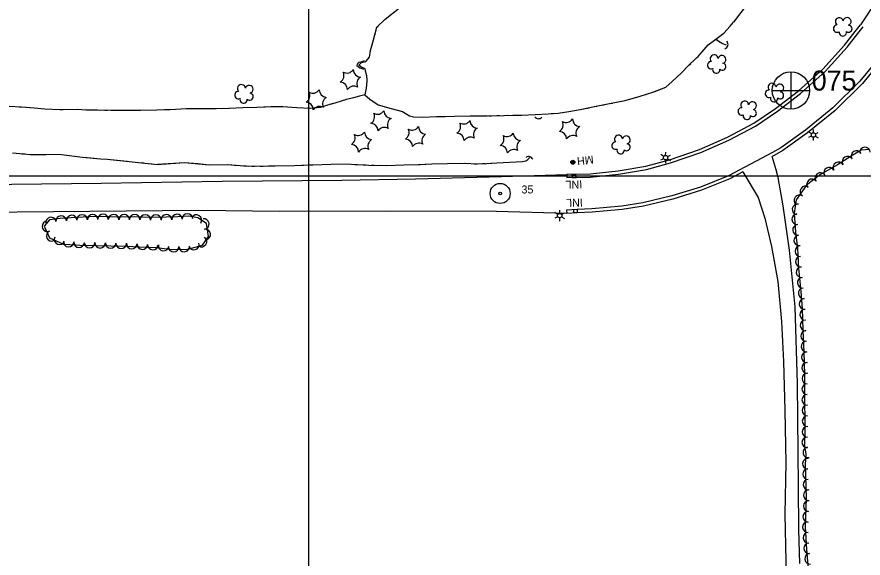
# Model space of a CAD drawing. Extents: x 353423 to 364002, y 127000 to 201942.
# Drawn here: x 360781 to 361415, y 145214 to 145619 of the extents above; entities that cross this region are included whole.
import ezdxf

# ---------------------------------------------------------------- set-up
doc = ezdxf.new("R2010")
doc.units = 0
for name, color, linetype in [('E_DTM_SlopeBottom', 7, 'Continuous'), ('E_DTM_SlopeTop', 7, 'Continuous'), ('E_FEN_Generic', 7, 'Continuous'), ('E_LAND_BrushLine', 7, 'Continuous'), ('E_LAND_TreeLine', 7, 'Continuous'), ('E_MISCPROP', 7, 'Continuous'), ('E_RDWY_AsphConc', 7, 'Continuous'), ('E_RDWY_Gravel', 7, 'Continuous'), ('E_STRUCT_WingWall', 7, 'Continuous'), ('E_UTL_ETransformer', 7, 'Continuous')]:
    doc.layers.add(name, color=color, linetype=linetype)

msp = doc.modelspace()

# ---------------------------------------------------------------- linework, layer by layer
at = {"layer": 'E_DTM_SlopeBottom'}
for points in [[(361041.32, 145586.32), (361038.86, 145585.3), (361037.76, 145584.85), (361036.89, 145584.38), (361036.26, 145583.71), (361036, 145582.8), (361036.8, 145581.96), (361038.27, 145581.09), (361039.69, 145580.53), (361040.78, 145580)], [(361197.18, 145500.81), (361197.22, 145498.82), (361200.22, 145498.88), (361200.18, 145500.88), (361197.18, 145500.81)], [(361201.32, 145472.7), (361201.21, 145474.69), (361198.22, 145474.53), (361198.33, 145472.53), (361201.32, 145472.7)]]:
    msp.add_lwpolyline(points, dxfattribs=at)
for centre, radius, start, end in [((361310.52, 145598.57), 3.64, 292.24613, 38.48569), ((361172.11, 145546.06), 3.2, 212.53393, 318.77349), ((361164.76, 145511.3), 3.2, 21.40858, 127.64814)]:
    msp.add_arc(centre, radius, start, end, dxfattribs=at)
at = {"layer": 'E_DTM_SlopeTop'}
for points in [[(361607.5, 145908.81), (361603.58, 145895.57), (361597.02, 145879.69), (361590.29, 145866.04), (361576.39, 145842.48), (361555.8, 145813.37), (361532.31, 145780.99), (361496.65, 145730.71), (361470.24, 145693.91), (361437.21, 145647.52), (361425.81, 145631.84), (361413.38, 145613.31)], [(361193.22, 145501.23), (361210.71, 145501.61), (361231.69, 145503.76), (361252.62, 145507.25), (361270.41, 145512.05), (361292.9, 145519.79), (361313.68, 145528.97), (361333.57, 145539.52), (361349.77, 145550.48), (361366.9, 145563.73), (361385.14, 145579.95), (361401.57, 145597.95), (361409.41, 145608.2), (361413.38, 145613.31)], [(361193.22, 145501.23), (361193.28, 145498.73), (361210.86, 145499.11), (361232.03, 145501.28), (361253.15, 145504.8), (361271.14, 145509.65), (361293.82, 145517.46), (361314.77, 145526.72), (361334.86, 145537.37), (361351.24, 145548.45), (361368.5, 145561.8), (361386.9, 145578.16), (361403.49, 145596.34), (361411.39, 145606.68), (361415.36, 145611.78)], [(361435.57, 145598.3), (361413.09, 145571.04), (361392.77, 145550.88), (361372.31, 145534.29), (361353.78, 145521.1), (361347.6, 145517.56), (361314.45, 145500.02), (361293.51, 145491.66), (361272.03, 145485.01), (361250.41, 145479.7), (361234.59, 145477.24), (361212.11, 145475.41), (361200.97, 145474.68), (361193.17, 145474.26), (361193.31, 145471.76)], [(361437.49, 145596.71), (361414.94, 145569.35), (361394.44, 145549.02), (361373.82, 145532.3), (361355.13, 145519), (361348.81, 145515.37), (361347.24, 145514.54)], [(359484.96, 145484.84), (359537.19, 145485.23), (359619.49, 145486.32), (359652.86, 145486.8), (359725.44, 145487.72), (359803.55, 145488.06), (359872.16, 145488.32), (359954.11, 145488.84), (360002.95, 145488.88), (360081.61, 145488.4), (360154.42, 145488.73), (360214.8, 145489.42), (360278.84, 145490.74), (360357.35, 145491.71), (360586.22, 145493.11), (360655.14, 145494.11), (360732.23, 145493.27), (360844.21, 145494.57), (360935.05, 145496.09), (361024.54, 145496.87), (361079.82, 145497.66), (361144.37, 145499.44), (361193.23, 145501.13)], [(361325.36, 145502.97), (361315.5, 145497.75), (361294.35, 145489.3), (361272.7, 145482.6), (361250.9, 145477.25), (361234.88, 145474.76), (361212.3, 145472.92), (361201.12, 145472.18), (361193.31, 145471.76)], [(361193.3, 145471.86), (361140.54, 145473.39), (361058.34, 145473.56), (360978.01, 145473.32), (360917.54, 145473.96), (360781.2, 145472.73), (360680.23, 145471.91), (360571.15, 145470.55), (360371.75, 145469.1), (360307.2, 145469.01), (360245.69, 145468.18), (360170.63, 145467.67), (360093.65, 145467.48), (360066.47, 145466.27), (360003.68, 145466.8), (359927.1, 145466.81), (359843.08, 145465.9), (359775.19, 145465.42), (359688.27, 145464.92), (359604, 145464.64), (359540.54, 145463.88), (359515.81, 145463.52)]]:
    msp.add_lwpolyline(points, dxfattribs=at)
at = {"layer": 'E_FEN_Generic'}
for points in [[(361420.18, 145519.87), (361414.01, 145519.32), (361406.38, 145514.77), (361396.23, 145508.34), (361383.47, 145501.04), (361372.88, 145493.01), (361365.36, 145482.01), (361363.68, 145471.99), (361364.67, 145457.9), (361366.19, 145445.93), (361366.92, 145430.79), (361368.69, 145413.42), (361369.76, 145400.68), (361370.32, 145384.43), (361371.11, 145367.95), (361371.56, 145351.11), (361371.46, 145334.98), (361371.8, 145312.82), (361371.43, 145297.14), (361372.43, 145291.69), (361371.9, 145283.74), (361372.76, 145258.39), (361371.93, 145237.1), (361372.94, 145220.09), (361374.53, 145202.45)], [(360863.18, 145447.39), (360872.67, 145446.85), (360885.23, 145446.4), (360897.6, 145444.86), (360909.21, 145445.08), (360920.17, 145448.19), (360924.66, 145454.58), (360923.2, 145464.36), (360916.67, 145468.57), (360909.7, 145469.81), (360901.63, 145469.42), (360893.01, 145469.08), (360881.36, 145468.9), (360868.92, 145469.18), (360857.37, 145469.13), (360845.02, 145469.54), (360835.56, 145469.21), (360826.03, 145468.85), (360813.48, 145468.09), (360805.51, 145466.96), (360801.59, 145462.26), (360805.59, 145453.61), (360816.01, 145448.89), (360825.61, 145448.28), (360828.19, 145448.13), (360863.18, 145447.39)]]:
    msp.add_lwpolyline(points, dxfattribs=at)
for centre, radius, start, end in [((361397.61, 145615.51), 2.97, 11.29684, 232.53072), ((361403.46, 145615.69), 2.97, 288.94766, 171.92093), ((361396, 145610.38), 2.78, 94.26773, 302.04072), ((361404.5, 145610.27), 2.61, 233.65289, 91.5855), ((361400.23, 145607.59), 2.78, 170.94474, 11.95579), ((361303.78, 145587.86), 2.97, 4.00599, 225.23987), ((361309.6, 145587.3), 2.97, 281.6568, 164.63007), ((361301.54, 145582.98), 2.78, 86.97688, 294.74987), ((361309.95, 145581.79), 2.61, 226.36204, 84.29464), ((361020.57, 145575.25), 5.72, 300.79365, 26.55856), ((361028.48, 145582.81), 5.72, 240.79366, 326.55857), ((361038.98, 145579.74), 5.72, 180.79366, 266.55857), ((361305.37, 145579.67), 2.78, 163.65389, 4.66494), ((361041.57, 145569.1), 5.72, 120.79366, 206.55857), ((360949.39, 145565.44), 2.97, 4.00599, 225.23987), ((360955.22, 145564.88), 2.97, 281.6568, 164.63007), ((361002.88, 145567.65), 5.72, 240.79366, 326.55857), ((361013.37, 145564.57), 5.72, 180.79366, 266.55857), ((361023.15, 145564.62), 5.72, 0.79365, 86.55856), ((361033.65, 145561.55), 5.72, 60.79365, 146.55856), ((361344.86, 145561.54), 2.78, 86.97688, 294.74987), ((361347.1, 145566.42), 2.97, 4.00599, 225.23987), ((361352.93, 145565.86), 2.97, 281.6568, 164.63007), ((360947.15, 145560.56), 2.78, 86.97688, 294.74987), ((360950.99, 145557.25), 2.78, 163.65389, 4.66494), ((360955.56, 145559.37), 2.61, 226.36204, 84.29464), ((360994.96, 145560.09), 5.72, 300.79365, 26.55856), ((361015.96, 145553.94), 5.72, 120.79366, 206.55857), ((361348.69, 145558.23), 2.78, 163.65389, 4.66494), ((361353.27, 145560.35), 2.61, 226.36204, 84.29464), ((360997.55, 145549.46), 5.72, 0.79365, 86.55856), ((361008.05, 145546.38), 5.72, 60.79365, 146.55856), ((361326.66, 145553.14), 2.97, 4.00599, 225.23987), ((361332.48, 145552.58), 2.97, 281.6568, 164.63007), ((361043.51, 145544.33), 5.72, 300.79365, 26.55856), ((361051.42, 145551.88), 5.72, 240.79366, 326.55857), ((361061.92, 145548.81), 5.72, 180.79366, 266.55857), ((361324.42, 145548.26), 2.78, 86.97688, 294.74987), ((361328.25, 145544.95), 2.78, 163.65389, 4.66494), ((361332.83, 145547.07), 2.61, 226.36204, 84.29464), ((361046.09, 145533.7), 5.72, 0.79365, 86.55856), ((361064.51, 145538.18), 5.72, 120.79366, 206.55857), ((361108.02, 145537.04), 5.72, 300.79365, 26.55856), ((361115.94, 145544.59), 5.72, 240.79366, 326.55857), ((361126.43, 145541.52), 5.72, 180.79366, 266.55857), ((361184.88, 145538.23), 5.72, 300.79365, 26.55856), ((361192.79, 145545.79), 5.72, 240.79366, 326.55857), ((361203.29, 145542.72), 5.72, 180.79366, 266.55857), ((361036.83, 145536), 5.72, 240.79366, 326.55857), ((361047.33, 145532.93), 5.72, 180.79366, 266.55857), ((361056.6, 145530.62), 5.72, 60.79365, 146.55856), ((361069.39, 145532.49), 5.72, 300.79365, 26.55856), ((361077.31, 145540.05), 5.72, 240.79366, 326.55857), ((361087.81, 145536.98), 5.72, 180.79366, 266.55857), ((361129.02, 145530.89), 5.72, 120.79366, 206.55857), ((361187.46, 145527.6), 5.72, 0.79365, 86.55856), ((361205.88, 145532.08), 5.72, 120.79366, 206.55857), ((361028.91, 145528.44), 5.72, 300.79365, 26.55856), ((361049.92, 145522.29), 5.72, 120.79366, 206.55857), ((361071.98, 145521.86), 5.72, 0.79365, 86.55856), ((361090.39, 145526.35), 5.72, 120.79366, 206.55857), ((361110.61, 145526.41), 5.72, 0.79365, 86.55856), ((361121.11, 145523.33), 5.72, 60.79365, 146.55856), ((361140.51, 145527.72), 5.72, 300.79365, 26.55856), ((361148.42, 145535.28), 5.72, 240.79366, 326.55857), ((361158.92, 145532.21), 5.72, 180.79366, 266.55857), ((361161.51, 145521.57), 5.72, 120.79366, 206.55857), ((361197.97, 145524.53), 5.72, 60.79365, 146.55856), ((361232.09, 145527.54), 2.97, 4.00599, 225.23987), ((361237.92, 145526.98), 2.97, 281.6568, 164.63007), ((361031.5, 145517.81), 5.72, 0.79365, 86.55856), ((361042, 145514.74), 5.72, 60.79365, 146.55856), ((361082.48, 145518.79), 5.72, 60.79365, 146.55856), ((361143.09, 145517.09), 5.72, 0.79365, 86.55856), ((361153.59, 145514.02), 5.72, 60.79365, 146.55856), ((361229.85, 145522.65), 2.78, 86.97688, 294.74987), ((361233.68, 145519.35), 2.78, 163.65389, 4.66494), ((361238.26, 145521.47), 2.61, 226.36204, 84.29464), ((361416.84, 145517.47), 3.99, 5.14766, 185.13234), ((361403.77, 145510.65), 3.99, 32.36397, 212.34865), ((361410.51, 145514.8), 3.99, 30.76906, 210.75374), ((361396.95, 145506.35), 3.99, 29.79751, 209.78218), ((361383.45, 145498.41), 3.99, 37.1733, 217.15798), ((361390.03, 145502.39), 3.99, 29.79751, 209.78218), ((361377.1, 145493.59), 3.99, 37.1733, 217.15798), ((361372.2, 145488.32), 3.99, 55.63684, 235.62152), ((361367.7, 145481.74), 3.99, 55.63684, 235.62152), ((361366.28, 145474.89), 3.99, 80.49714, 260.48182), ((360806.58, 145465.03), 3.95, 8.06533, 188.05001), ((360814.25, 145466.07), 3.95, 3.46031, 183.44499), ((360822.14, 145466.54), 3.95, 3.46031, 183.44499), ((360829.98, 145466.93), 3.95, 2.15832, 182.143), ((360837.88, 145467.22), 3.95, 2.04205, 182.02673), ((360845.63, 145467.45), 3.95, 358.0877, 178.07237), ((360853.53, 145467.19), 3.95, 358.0877, 178.07237), ((360861.51, 145467.08), 3.95, 0.23587, 180.22055), ((360869.36, 145467.1), 3.95, 358.72737, 178.71204), ((360877.26, 145466.92), 3.95, 358.72737, 178.71204), ((360885.24, 145466.89), 3.95, 0.91197, 180.89665), ((360893.19, 145467.02), 3.95, 2.25314, 182.23782), ((360901.09, 145467.33), 3.95, 2.25314, 182.23782), ((360909, 145467.7), 3.95, 2.77651, 182.76118), ((360915.57, 145466.82), 3.95, 327.17632, 147.161), ((361366.09, 145467.47), 3.99, 94.04961, 274.03429), ((360803.88, 145462.23), 3.95, 114.81388, 294.79856), ((360921.18, 145463.9), 3.95, 278.47649, 98.46116), ((361366.65, 145459.52), 3.99, 94.04961, 274.03429), ((360807.2, 145455.05), 3.95, 114.81388, 294.79856), ((360922.34, 145456.08), 3.95, 278.47649, 98.46116), ((360813.06, 145452.5), 3.95, 155.68353, 335.6682), ((360819.87, 145450.72), 3.95, 176.36404, 356.34872), ((360827.75, 145450.23), 3.95, 176.56961, 356.55428), ((360835.57, 145450.04), 3.95, 178.79116, 358.77583), ((360843.47, 145449.87), 3.95, 178.79116, 358.77583), ((360919.47, 145450.8), 3.95, 234.93749, 54.92216), ((361367.56, 145451.72), 3.99, 97.20566, 277.19033), ((360851.37, 145449.71), 3.95, 178.79116, 358.77583), ((360859.27, 145449.54), 3.95, 178.79116, 358.77583), ((360867.24, 145449.23), 3.95, 176.75934, 356.74402), ((360875.09, 145448.83), 3.95, 177.9878, 357.97248), ((360882.99, 145448.55), 3.95, 177.9878, 357.97248), ((360891.03, 145447.77), 3.95, 172.9106, 352.89528), ((360898.58, 145446.95), 3.95, 181.09259, 1.07726), ((360906.49, 145447.1), 3.95, 181.09259, 1.07726), ((360913.67, 145448.5), 3.95, 195.8425, 15.82718), ((361368.39, 145443.64), 3.99, 92.79079, 272.77546), ((361368.77, 145435.68), 3.99, 92.79079, 272.77546), ((361369.32, 145427.84), 3.99, 95.81854, 275.80322), ((361370.13, 145419.91), 3.99, 95.81854, 275.80322), ((361370.91, 145411.94), 3.99, 94.80739, 274.79207), ((361371.57, 145404), 3.99, 94.80739, 274.79207), ((361372.01, 145395.94), 3.99, 91.96693, 271.95161), ((361372.28, 145387.97), 3.99, 91.96693, 271.95161), ((361372.62, 145380.04), 3.99, 92.77083, 272.7555), ((361373, 145372.08), 3.99, 92.77083, 272.7555), ((361373.3, 145364.07), 3.99, 91.53075, 271.51543), ((361373.51, 145356.1), 3.99, 91.53075, 271.51543), ((361373.63, 145348.07), 3.99, 89.66309, 269.64777), ((361373.58, 145340.1), 3.99, 89.66309, 269.64777), ((361373.59, 145332.17), 3.99, 90.87661, 270.86129), ((361373.71, 145324.2), 3.99, 90.87661, 270.86129), ((361373.83, 145316.24), 3.99, 90.87661, 270.86129), ((361373.78, 145308.19), 3.99, 88.67808, 268.66275), ((361373.59, 145300.22), 3.99, 88.67808, 268.66275), ((361374.36, 145292.75), 3.99, 100.40229, 280.38696), ((361374.03, 145284.3), 3.99, 86.19454, 266.17922), ((361374.23, 145276.54), 3.99, 91.94609, 271.93076), ((361374.5, 145268.58), 3.99, 91.94609, 271.93076), ((361374.77, 145260.61), 3.99, 91.94609, 271.93076), ((361374.62, 145252.5), 3.99, 87.78574, 267.77041), ((361374.31, 145244.53), 3.99, 87.78574, 267.77041), ((361374.04, 145236.77), 3.99, 93.39801, 273.38268), ((361374.52, 145228.82), 3.99, 93.39801, 273.38268), ((361374.99, 145220.86), 3.99, 93.39801, 273.38268), ((361375.68, 145212.98), 3.99, 95.15552, 275.14019)]:
    msp.add_arc(centre, radius, start, end, dxfattribs=at)
at = {"layer": 'E_LAND_BrushLine'}
for p, q in [((361376.72, 145531.54), (361374.49, 145532.91)), ((361378.17, 145532.28), (361378.24, 145534.8)), ((361379.61, 145531.39), (361381.79, 145532.63)), ((361376.71, 145529.84), (361374.41, 145528.64)), ((361378.07, 145529), (361378, 145526.4)), ((361379.57, 145529.76), (361381.75, 145528.39)), ((361265.94, 145514.55), (361263.71, 145515.92)), ((361267.39, 145515.29), (361267.46, 145517.81)), ((361268.83, 145514.4), (361271.01, 145515.64)), ((361265.93, 145512.85), (361263.63, 145511.66)), ((361267.29, 145512.01), (361267.22, 145509.41)), ((361268.78, 145512.77), (361270.97, 145511.4)), ((361186.53, 145469.42), (361184.23, 145468.23)), ((361186.54, 145471.12), (361184.31, 145472.49)), ((361187.99, 145471.86), (361188.06, 145474.38)), ((361189.39, 145469.34), (361191.57, 145467.97)), ((361189.43, 145470.97), (361191.61, 145472.21)), ((361187.89, 145468.58), (361187.82, 145465.98))]:
    msp.add_line(p, q, dxfattribs=at)
for centre in [(361378.14, 145530.64), (361267.36, 145513.65), (361187.96, 145470.22)]:
    msp.add_circle(centre, 1.64, dxfattribs=at)
at = {"layer": 'E_LAND_TreeLine'}
for p, q in [((361000, 145000), (361000, 148000)), ((361000, 143500), (361000, 146000)), ((359000, 145500), (363500, 145500)), ((359000, 145500), (363000, 145500))]:
    msp.add_line(p, q, dxfattribs=at)
at = {"layer": 'E_MISCPROP'}
for points in [[(361367.94, 145209.4), (361367.2, 145234.61), (361367.08, 145267.12), (361366.29, 145344.39), (361364.62, 145401.85), (361360.26, 145444.2), (361355.47, 145477.63), (361351.76, 145498.88), (361350.27, 145504.51), (361347.24, 145514.54)], [(361325.36, 145502.97), (361336.84, 145483.74), (361341.81, 145468.27), (361346.73, 145447.08), (361351.47, 145420.73), (361354.33, 145390.95), (361355.87, 145360.77), (361356.71, 145324.08), (361357.44, 145284.9), (361356.83, 145246.39), (361357.45, 145211.25), (361357.76, 145190.21), (361357.31, 145162.8), (361357.53, 145140.75), (361358.2, 145131.06)]]:
    msp.add_lwpolyline(points, dxfattribs=at)
at = {"layer": 'E_RDWY_AsphConc'}
for radius in [7.5, 7.5, 0.96, 0.96]:
    msp.add_circle((361143.34, 145486.82), radius, dxfattribs=at)
at = {"layer": 'E_RDWY_Gravel'}
for p, q in [((361361.24, 145578.01), (361361.18, 145550.15)), ((361361.24, 145578.01), (361361.18, 145550.15)), ((361347.34, 145563.98), (361375.24, 145563.97)), ((361347.34, 145563.98), (361375.24, 145563.97))]:
    msp.add_line(p, q, dxfattribs=at)
msp.add_circle((361361.3, 145563.99), 14, dxfattribs=at)
msp.add_circle((361361.3, 145563.99), 14, dxfattribs=at)
at = {"layer": 'E_STRUCT_WingWall'}
for points in [[(361404.44, 145715.32), (361403.25, 145704.85), (361400.87, 145700.03), (361396.26, 145692.21), (361393.33, 145688.1), (361387.73, 145681.86), (361382.17, 145676.51), (361375.72, 145671.57), (361369.52, 145666.81), (361362.67, 145660.89), (361353.46, 145652.71), (361344.91, 145645.84), (361337.5, 145637.67), (361328.6, 145628.65), (361318.23, 145615.15)], [(361333.81, 145633.93), (361328.6, 145628.65), (361318.23, 145615.15)], [(361043.05, 145575.52), (361042.18, 145580.16), (361038.91, 145581.71), (361037.51, 145582.91), (361039.43, 145584.89), (361042.58, 145585.73), (361045.31, 145588.91), (361046.07, 145593.95), (361048.38, 145601.97), (361051.01, 145611.46), (361057.17, 145617.45), (361067.81, 145625.86)], [(361043.05, 145575.52), (361043.51, 145571.11), (361042.78, 145565.61), (361041.91, 145560.64), (361045.66, 145557.54), (361051.87, 145553.24), (361061.56, 145550.44), (361070.14, 145548.2), (361075.37, 145544.98), (361078.36, 145544.21), (361085.29, 145543.98), (361095.56, 145544.41), (361109.15, 145544.83), (361120.79, 145545), (361133.52, 145545.02), (361146.15, 145545.36), (361159.35, 145545.59), (361169.55, 145545.94), (361179.36, 145546.48), (361186.77, 145546.98), (361194.8, 145548.18), (361203.33, 145549.62), (361214.08, 145551.96), (361225.3, 145554.13), (361236.96, 145556.54), (361248.25, 145559.84), (361257.7, 145562.65), (361267.65, 145566.46), (361272.39, 145570.67), (361279.21, 145577.27), (361283.93, 145582.15), (361290.6, 145588.4), (361291.75, 145589.54), (361299.17, 145598.19), (361304.14, 145601.63), (361311.02, 145607.04), (361315.88, 145612.24), (361318.23, 145615.15)], [(361054.93, 145615.27), (361056.49, 145616.8)], [(361297.11, 145595.8), (361299.17, 145598.19), (361304.14, 145601.63), (361311.02, 145607.04), (361315.88, 145612.24), (361318.23, 145615.15)], [(361050.71, 145610.41), (361051.01, 145611.46), (361051.79, 145612.22)], [(361048.97, 145604.08), (361049.55, 145606.19)], [(361313.01, 145598.05), (361310.28, 145599), (361308.39, 145600.02), (361305, 145602.31)], [(361307.74, 145600.46), (361305, 145602.31)], [(361043.05, 145575.52), (361042.18, 145580.16), (361038.91, 145581.71), (361037.51, 145582.91), (361039.43, 145584.89), (361042.58, 145585.73), (361045.31, 145588.91), (361046.07, 145593.95), (361047.78, 145599.87)], [(361308.31, 145600.08), (361308.12, 145600.2)], [(361308.91, 145599.74), (361308.71, 145599.85)], [(361309.51, 145599.42), (361309.31, 145599.53)], [(361313.01, 145598.05), (361310.28, 145599), (361309.91, 145599.2)], [(361293.23, 145591.27), (361294.52, 145592.78)], [(361284.74, 145582.91), (361286.19, 145584.27)], [(361289.09, 145586.99), (361290.54, 145588.35)], [(361259.2, 145563.22), (361267.65, 145566.46), (361272.39, 145570.67), (361279.21, 145577.27), (361281.94, 145580.09)], [(361043.05, 145575.52), (361043.51, 145571.11), (361042.78, 145565.61), (361041.91, 145560.64), (361045.66, 145557.54), (361051.87, 145553.24), (361053.16, 145552.87)], [(361041.91, 145560.64), (361037.9, 145559.83), (361033.3, 145558.61), (361028.24, 145557.22), (361024.21, 145556.09), (361019.34, 145554.58), (361013.99, 145552.92), (361008.46, 145551.35), (361001.1, 145550.49), (360990.82, 145551.07), (360980.47, 145551.67), (360971.37, 145551.73), (360960.89, 145551.35), (360950.54, 145550.92), (360940.18, 145550.49), (360929.52, 145550.23), (360920.1, 145550.3), (360908.07, 145550.36), (360895.99, 145549.53), (360885.9, 145549.24), (360873.77, 145549.02), (360860.05, 145548.88), (360851.54, 145548.95), (360841.51, 145549.16), (360832.66, 145549.36), (360826.68, 145549.67), (360813.38, 145549.51), (360801.99, 145550.1), (360793.94, 145550.84), (360784.59, 145551.48), (360775.34, 145551.97)], [(361041.91, 145560.64), (361037.9, 145559.83), (361033.3, 145558.61), (361028.24, 145557.22), (361024.21, 145556.09), (361019.34, 145554.58), (361015.47, 145553.38)], [(361231.49, 145555.41), (361236.96, 145556.54), (361248.25, 145559.84), (361257.7, 145562.65), (361259.2, 145563.22)], [(360784.57, 145551.48), (360782.67, 145551.58)], [(360967.48, 145551.59), (360960.89, 145551.35), (360950.54, 145550.92), (360940.18, 145550.49), (360939.99, 145550.48)], [(360994.96, 145550.84), (360990.82, 145551.07), (360980.47, 145551.67), (360971.37, 145551.73), (360967.48, 145551.59)], [(361011.84, 145552.31), (361010.01, 145551.79)], [(361056.98, 145551.76), (361058.89, 145551.21)], [(361213.94, 145551.93), (361214.08, 145551.96), (361215.89, 145552.31)], [(361219.8, 145553.07), (361221.75, 145553.44)], [(361225.65, 145554.2), (361227.6, 145554.6)], [(360815.8, 145549.54), (360813.38, 145549.51), (360801.99, 145550.1), (360793.94, 145550.84), (360788.35, 145551.22)], [(360843.29, 145549.12), (360841.51, 145549.16), (360832.66, 145549.36), (360826.68, 145549.67), (360815.8, 145549.54)], [(360848.98, 145549), (360847.08, 145549.04)], [(360854.67, 145548.92), (360852.77, 145548.94)], [(360860.35, 145548.88), (360860.05, 145548.88), (360858.46, 145548.89)], [(360891.66, 145549.41), (360885.9, 145549.24), (360873.77, 145549.02), (360864.15, 145548.92)], [(360919.13, 145550.3), (360908.07, 145550.36), (360895.99, 145549.53), (360891.66, 145549.41)], [(360924.82, 145550.26), (360922.92, 145550.28)], [(360930.51, 145550.26), (360929.52, 145550.23), (360928.61, 145550.24)], [(360936.2, 145550.39), (360934.3, 145550.35)], [(361000.64, 145550.52), (360998.75, 145550.62)], [(361006.29, 145551.1), (361004.41, 145550.88)], [(361062.72, 145550.14), (361064.64, 145549.64)], [(361068.48, 145548.64), (361070.14, 145548.2), (361070.38, 145548.06)], [(361073.76, 145545.98), (361075.37, 145544.98), (361078.36, 145544.21), (361085.29, 145543.98), (361095.56, 145544.41), (361102.18, 145544.62)], [(361134.96, 145545.06), (361136.95, 145545.11)], [(361140.92, 145545.22), (361142.91, 145545.27)], [(361146.88, 145545.37), (361148.87, 145545.41)], [(361152.84, 145545.48), (361159.35, 145545.59), (361169.55, 145545.94), (361179.36, 145546.48), (361181.63, 145546.63)], [(361181.63, 145546.63), (361186.77, 145546.98), (361194.8, 145548.18), (361203.33, 145549.62), (361210.06, 145551.09)], [(361102.18, 145544.62), (361109.15, 145544.83), (361120.79, 145545), (361130.99, 145545.02)], [(360777.69, 145517.31), (360791.38, 145516.04), (360802.64, 145516.09), (360812.49, 145516.25), (360830.13, 145514.12), (360843.71, 145512.79), (360848.75, 145512.59), (360886.45, 145508.65), (360906.7, 145510.11), (360925.15, 145508.39), (360938.99, 145508.41), (360954.95, 145507.29), (360974.64, 145507.44), (360989.07, 145507.79), (361003.02, 145508.36), (361016.74, 145508.76), (361027.52, 145508.93), (361044.79, 145508.12), (361058.31, 145507.83), (361071.17, 145508.37), (361082.16, 145508.58), (361092.02, 145508.94), (361103.96, 145509.23), (361116.49, 145509.57), (361126.18, 145508.96), (361133.48, 145509.32), (361140.82, 145509.66), (361160.16, 145510.82), (361162.63, 145511.35), (361164.17, 145512.22), (361164.68, 145512.83), (361165.63, 145513.77)], [(360784.85, 145516.64), (360786.92, 145516.45)], [(360791.07, 145516.07), (360791.38, 145516.04), (360793.16, 145516.05)], [(360797.32, 145516.07), (360799.41, 145516.08)], [(360803.57, 145516.11), (360812.49, 145516.25), (360830.13, 145514.12), (360833.65, 145513.78)], [(360833.65, 145513.78), (360843.71, 145512.79), (360848.75, 145512.59), (360863.74, 145511.02)], [(361136.41, 145509.45), (361140.82, 145509.66), (361160.16, 145510.82), (361162.63, 145511.35), (361164.17, 145512.22), (361164.68, 145512.83), (361165.63, 145513.77)], [(360867.89, 145510.59), (360869.97, 145510.37)], [(360874.11, 145509.94), (360876.18, 145509.72)], [(360880.33, 145509.29), (360882.41, 145509.07)], [(360886.55, 145508.66), (360906.7, 145510.11), (360916.68, 145509.18)], [(360916.68, 145509.18), (360925.15, 145508.39), (360938.99, 145508.41), (360946.85, 145507.86)], [(360951.01, 145507.57), (360953.09, 145507.42)], [(360957.26, 145507.31), (360959.34, 145507.33)], [(360963.51, 145507.36), (360965.6, 145507.37)], [(360969.76, 145507.41), (360974.64, 145507.44), (360989.07, 145507.79), (360999.98, 145508.23)], [(360999.98, 145508.23), (361003.02, 145508.36), (361016.74, 145508.76), (361027.52, 145508.93), (361030.18, 145508.8)], [(361034.35, 145508.61), (361036.43, 145508.51)], [(361040.6, 145508.32), (361042.68, 145508.22)], [(361046.84, 145508.08), (361048.93, 145508.03)], [(361053.1, 145507.94), (361058.31, 145507.83), (361071.17, 145508.37), (361082.16, 145508.58), (361083.3, 145508.63)], [(361083.3, 145508.63), (361092.02, 145508.94), (361103.96, 145509.23), (361113.51, 145509.49)], [(361117.68, 145509.49), (361119.76, 145509.36)], [(361123.92, 145509.1), (361125.99, 145508.97)], [(361130.16, 145509.15), (361132.24, 145509.26)]]:
    msp.add_lwpolyline(points, dxfattribs=at)
at = {"layer": 'E_UTL_ETransformer'}
for centre, radius in [((361197.83, 145510.24), 1.5), ((361197.83, 145510.24), 1.22), ((361197.83, 145510.22), 0.968), ((361197.8, 145510.21), 0.605)]:
    msp.add_circle(centre, radius, dxfattribs=at)

# ---------------------------------------------------------------- texts
at = {"layer": 'E_DTM_SlopeBottom'}
for p in [(361204.78, 145496.6), (361205.22, 145482.99)]:
    msp.add_text('INL', height=6, rotation=181.25048, dxfattribs=at).set_placement(p)
at = {"layer": 'E_RDWY_AsphConc'}
msp.add_text('35', height=6, dxfattribs=at).set_placement((361159.34, 145486.82))
msp.add_text('35', height=6, dxfattribs=at).set_placement((361159.34, 145486.82))
at = {"layer": 'E_RDWY_Gravel'}
msp.add_text('075', height=15, dxfattribs=at).set_placement((361376.95, 145563.92))
msp.add_text('075', height=15, dxfattribs=at).set_placement((361376.95, 145563.92))
at = {"layer": 'E_UTL_ETransformer'}
msp.add_text('MH', height=6, rotation=186.1067, dxfattribs=at).set_placement((361213.07, 145515.29))

doc.saveas('drawing.dxf')
